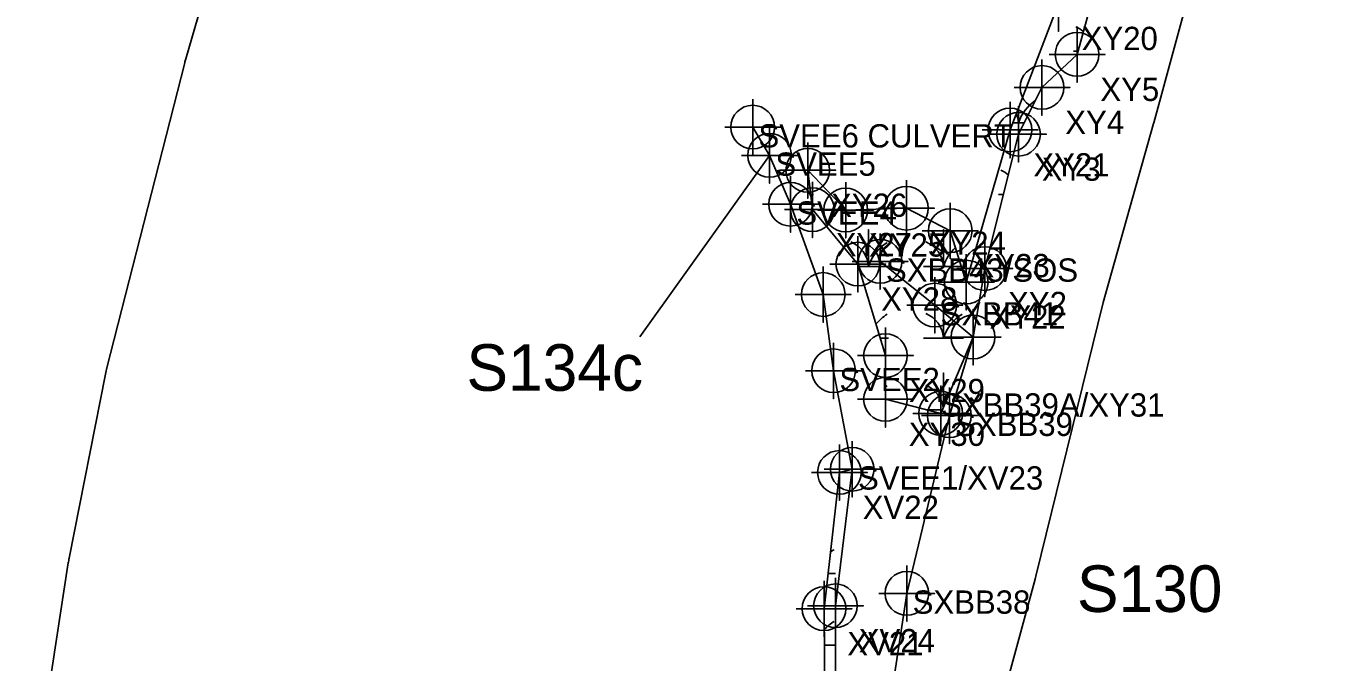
# Model space of a CAD drawing. Extents: x 1253697 to 1278588, y 912189 to 981699.
# Drawn here: x 1268778 to 1269334, y 970614 to 970887 of the extents above; entities that cross this region are included whole.
import ezdxf

# ---------------------------------------------------------------- set-up
doc = ezdxf.new("R2010")
doc.units = 0
for name, color, linetype in [('Default', 7, 'Continuous'), ('Exist Environmental Wetland Boundary', 7, 'Continuous'), ('Exist Environmental Wetland Boundary Cogo Comment', 7, 'Continuous'), ('Exist Environmental Wetland Boundary Cogo Point CELL', 7, 'Continuous'), ('Exist Hydro Jurisdictional Stream or Body of Water Mitigable', 7, 'Continuous'), ('Exist Hydro Jurisdictional Stream or Body of Water Mitigable Cogo Comment', 7, 'Continuous'), ('Exist Hydro Jurisdictional Stream or Body of Water Mitigable Cogo Number', 7, 'Continuous'), ('Exist Hydro Jurisdictional Stream or Body of Water Mitigable Cogo Point CELL', 7, 'Continuous'), ('Exist Hydro Swamp or Marsh', 7, 'Continuous')]:
    doc.layers.add(name, color=color, linetype=linetype)

msp = doc.modelspace()

# ---------------------------------------------------------------- linework, layer by layer
at = {"layer": 'Default'}
for p, q in [((1268918.29, 971118.23), (1268846.94, 970873.21)), ((1268918.29, 971118.23), (1268846.94, 970873.21)), ((1268846.5, 970871.57), (1268813.11, 970740.5)), ((1268846.5, 970871.57), (1268813.11, 970740.5)), ((1269042.01, 970753.82), (1269097.67, 970831.77)), ((1268812.51, 970737.86), (1268796.88, 970658.86)), ((1268812.51, 970737.86), (1268796.88, 970658.86)), ((1268796.51, 970656.74), (1268778.28, 970537.81)), ((1268796.51, 970656.74), (1268778.28, 970537.81))]:
    msp.add_line(p, q, dxfattribs=at)
for points in [[(1269262.62, 970845.8), (1269290.53, 970948.32), (1269333.67, 971058.31)], [(1269262.62, 970845.8), (1269290.53, 970948.32), (1269333.67, 971058.31)], [(1269212.05, 970651.04), (1269240.99, 970768.53), (1269262.52, 970845.46)], [(1269212.05, 970651.04), (1269240.99, 970768.53), (1269262.52, 970845.46)], [(1269166.3, 970336.3), (1269151.3, 970377.97), (1269176.47, 970520.49), (1269211.74, 970649.85)], [(1269166.3, 970336.3), (1269151.3, 970377.97), (1269176.47, 970520.49), (1269211.74, 970649.85)]]:
    msp.add_lwpolyline(points, dxfattribs=at)
for centre, start, end in [((1268894.95, 970859.23), 163.7657, 165.708), ((1268894.95, 970859.23), 163.7657, 165.708), ((1269214.38, 970858.94), 344.3596, 344.7679), ((1269214.38, 970858.94), 344.3596, 344.7679), ((1268861.56, 970728.15), 165.708, 168.8112), ((1268861.56, 970728.15), 165.708, 168.8112), ((1268845.93, 970649.16), 168.8112, 171.2852), ((1268845.93, 970649.16), 168.8112, 171.2852), ((1269163.5, 970663), 344.747, 346.1634), ((1269163.5, 970663), 344.747, 346.1634)]:
    msp.add_arc(centre, 50, start, end, dxfattribs=at)
at = {"layer": 'Exist Environmental Wetland Boundary'}
msp.add_line((1269147.44, 970727.01), (1269171.15, 970720.99), dxfattribs=at)
for points in [[(1269171.15, 970720.99), (1269185.03, 970753.75), (1269190.09, 970783.15), (1269204.58, 970840.86), (1269214.65, 970860.94), (1269229.72, 970875.14), (1269241.07, 970916.42)], [(1269221.69, 970897), (1269200.94, 970842.71), (1269182.13, 970777.35), (1269175.24, 970799.44), (1269156.43, 970809.08), (1269130.36, 970808.3), (1269114.07, 970825.37), (1269116.07, 970808.46), (1269135.57, 970785.07), (1269147.44, 970745.8), (1269147.44, 970727.01)], [(1269107.19, 970502.62), (1269121.58, 970577.2), (1269121.05, 970637.1), (1269127.66, 970695.61), (1269133.15, 970697)], [(1269133.15, 970697), (1269125.96, 970638.35), (1269126.06, 970582.14), (1269119.37, 970539.79), (1269132.87, 970507.3), (1269131.1, 970475.88), (1269140.4, 970475.31)]]:
    msp.add_lwpolyline(points, dxfattribs=at)
at = {"layer": 'Exist Environmental Wetland Boundary Cogo Point CELL'}
for points in [[(1269221.69, 970909), (1269221.69, 970885), (1269221.69, 970897), (1269233.69, 970897), (1269209.69, 970897)], [(1269229.72, 970887.14), (1269229.72, 970863.14), (1269229.72, 970875.14), (1269241.72, 970875.14), (1269217.72, 970875.14)], [(1269214.65, 970872.94), (1269214.65, 970848.94), (1269214.65, 970860.94), (1269226.65, 970860.94), (1269202.65, 970860.94)], [(1269200.94, 970854.71), (1269200.94, 970830.71), (1269200.94, 970842.71), (1269212.94, 970842.71), (1269188.94, 970842.71)], [(1269204.58, 970852.86), (1269204.58, 970828.86), (1269204.58, 970840.86), (1269216.58, 970840.86), (1269192.58, 970840.86)], [(1269114.07, 970837.37), (1269114.07, 970813.37), (1269114.07, 970825.37), (1269126.07, 970825.37), (1269102.07, 970825.37)], [(1269116.07, 970820.46), (1269116.07, 970796.46), (1269116.07, 970808.46), (1269128.07, 970808.46), (1269104.07, 970808.46)], [(1269130.36, 970820.3), (1269130.36, 970796.3), (1269130.36, 970808.3), (1269142.36, 970808.3), (1269118.36, 970808.3)], [(1269156.43, 970821.09), (1269156.43, 970797.09), (1269156.43, 970809.08), (1269168.43, 970809.08), (1269144.43, 970809.08)], [(1269175.24, 970811.44), (1269175.24, 970787.44), (1269175.24, 970799.44), (1269187.24, 970799.44), (1269163.24, 970799.44)], [(1269135.57, 970797.07), (1269135.57, 970773.07), (1269135.57, 970785.07), (1269147.57, 970785.07), (1269123.57, 970785.07)], [(1269190.09, 970795.15), (1269190.09, 970771.15), (1269190.09, 970783.15), (1269202.09, 970783.15), (1269178.09, 970783.15)], [(1269182.13, 970789.35), (1269182.13, 970765.35), (1269182.13, 970777.35), (1269194.13, 970777.35), (1269170.13, 970777.35)], [(1269147.44, 970757.8), (1269147.44, 970733.8), (1269147.44, 970745.8), (1269159.44, 970745.8), (1269135.44, 970745.8)], [(1269147.44, 970739.01), (1269147.44, 970715.01), (1269147.44, 970727.01), (1269159.44, 970727.01), (1269135.44, 970727.01)], [(1269127.66, 970707.61), (1269127.66, 970683.61), (1269127.66, 970695.61), (1269139.66, 970695.61), (1269115.66, 970695.61)], [(1269125.96, 970650.35), (1269125.96, 970626.35), (1269125.96, 970638.35), (1269137.96, 970638.35), (1269113.96, 970638.35)], [(1269121.05, 970649.11), (1269121.05, 970625.11), (1269121.05, 970637.1), (1269133.05, 970637.1), (1269109.05, 970637.1)]]:
    msp.add_lwpolyline(points, dxfattribs=at)
for centre in [(1269229.72, 970875.14), (1269214.65, 970860.94), (1269200.94, 970842.71), (1269204.58, 970840.86), (1269114.07, 970825.37), (1269116.07, 970808.46), (1269130.36, 970808.3), (1269156.43, 970809.08), (1269175.24, 970799.44), (1269135.57, 970785.07), (1269190.09, 970783.15), (1269182.13, 970777.35), (1269147.44, 970745.8), (1269147.44, 970727.01), (1269127.66, 970695.61), (1269121.05, 970637.1), (1269125.96, 970638.35)]:
    msp.add_circle(centre, 9.38, dxfattribs=at)
at = {"layer": 'Exist Hydro Jurisdictional Stream or Body of Water Mitigable'}
for points in [[(1269133.15, 970697), (1269125.16, 970739.28), (1269120.7, 970772.03), (1269106.68, 970810.79), (1269097.67, 970831.77), (1269090.41, 970843.91)], [(1269084.76, 970129.17), (1269085.3, 970162.49), (1269082.84, 970203.83), (1269090.69, 970240.39), (1269102.51, 970309.52), (1269099.11, 970333.96), (1269109.93, 970349.4), (1269110.94, 970356.58), (1269117.09, 970367.16), (1269124.04, 970406.17), (1269138.07, 970450.8), (1269145.28, 970478.6), (1269161.65, 970494.49), (1269166.93, 970518.06), (1269172.52, 970550.64), (1269167.63, 970576.82), (1269151.48, 970593.07), (1269149.93, 970599.2), (1269156.62, 970643.69), (1269174.87, 970720.02), (1269185.03, 970753.75), (1269168.59, 970767.47), (1269145.15, 970786.27)]]:
    msp.add_lwpolyline(points, dxfattribs=at)
at = {"layer": 'Exist Hydro Jurisdictional Stream or Body of Water Mitigable Cogo Point CELL'}
for points in [[(1269090.41, 970855.91), (1269090.41, 970831.91), (1269090.41, 970843.91), (1269102.41, 970843.91), (1269078.41, 970843.91)], [(1269097.67, 970843.77), (1269097.67, 970819.77), (1269097.67, 970831.77), (1269109.67, 970831.77), (1269085.67, 970831.77)], [(1269106.68, 970822.79), (1269106.68, 970798.79), (1269106.68, 970810.79), (1269118.68, 970810.79), (1269094.68, 970810.79)], [(1269145.15, 970798.27), (1269145.15, 970774.27), (1269145.15, 970786.27), (1269157.15, 970786.27), (1269133.15, 970786.27)], [(1269120.7, 970784.03), (1269120.7, 970760.03), (1269120.7, 970772.03), (1269132.7, 970772.03), (1269108.7, 970772.03)], [(1269168.59, 970779.47), (1269168.59, 970755.47), (1269168.59, 970767.47), (1269180.59, 970767.47), (1269156.59, 970767.47)], [(1269185.03, 970765.75), (1269185.03, 970741.75), (1269185.03, 970753.75), (1269197.03, 970753.75), (1269173.03, 970753.75)], [(1269125.16, 970751.28), (1269125.16, 970727.28), (1269125.16, 970739.28), (1269137.16, 970739.28), (1269113.16, 970739.28)], [(1269171.15, 970732.99), (1269171.15, 970708.99), (1269171.15, 970720.99), (1269183.15, 970720.99), (1269159.15, 970720.99)], [(1269174.87, 970732.02), (1269174.87, 970708.02), (1269174.87, 970720.02), (1269186.87, 970720.02), (1269162.87, 970720.02)], [(1269133.15, 970709), (1269133.15, 970685), (1269133.15, 970697), (1269145.15, 970697), (1269121.15, 970697)], [(1269156.62, 970655.69), (1269156.62, 970631.69), (1269156.62, 970643.69), (1269168.62, 970643.69), (1269144.62, 970643.69)]]:
    msp.add_lwpolyline(points, dxfattribs=at)
for centre in [(1269090.41, 970843.91), (1269097.67, 970831.77), (1269106.68, 970810.79), (1269145.15, 970786.27), (1269120.7, 970772.03), (1269168.59, 970767.47), (1269185.03, 970753.75), (1269125.16, 970739.28), (1269171.15, 970720.99), (1269174.87, 970720.02), (1269133.15, 970697), (1269156.62, 970643.69)]:
    msp.add_circle(centre, 9.38, dxfattribs=at)
at = {"layer": 'Exist Hydro Swamp or Marsh'}
for p, q in [((1269228.14, 970876.47), (1269230.09, 970876.47)), ((1269115.31, 970814.91), (1269116.53, 970814.91)), ((1269195.94, 970814.91), (1269198.06, 970814.91)), ((1269145.16, 970753.34), (1269148.74, 970753.34)), ((1269164.95, 970722.56), (1269171.81, 970722.56)), ((1269122.76, 970652.22), (1269125.98, 970652.22)), ((1269121.19, 970621.44), (1269125.98, 970621.44))]:
    msp.add_line(p, q, dxfattribs=at)
for points in [[(1269202.07, 970845.69), (1269204.54, 970845.69), (1269204.54, 970852.14)], [(1269204.54, 970852.14), (1269204.54, 970845.69), (1269207, 970845.69)], [(1269135.86, 970784.12), (1269140.13, 970784.12), (1269140.13, 970799.91), (1269140.13, 970784.12), (1269148.74, 970784.12)], [(1269163.74, 970784.12), (1269172.34, 970784.12), (1269172.34, 970799.91), (1269172.34, 970784.12), (1269180.02, 970784.12)], [(1269163.74, 970753.34), (1269172.34, 970753.34), (1269172.34, 970769.12), (1269172.34, 970753.34), (1269180.94, 970753.34)], [(1269172.34, 970723.8), (1269172.34, 970738.34), (1269172.34, 970723.8)]]:
    msp.add_lwpolyline(points, dxfattribs=at)
for centre, radius, start, end in [((1269224.48, 970875.58), 12.3, 49.7436, 67.535), ((1269222.78, 970839.63), 19.22, 124.4327, 161.6222), ((1269192.27, 970844.8), 12.3, 4.1403, 23.1436), ((1269126.17, 970808.84), 19.22, 125.7332, 128.374), ((1269192.27, 970814.02), 12.3, 49.8771, 67.535), ((1269127.87, 970783.24), 12.3, 4.1403, 67.535), ((1269158.38, 970778.06), 19.22, 122.1274, 161.6222), ((1269160.07, 970783.24), 12.3, 4.1403, 67.535), ((1269190.58, 970778.06), 19.22, 132.8244, 161.6222), ((1269158.38, 970747.28), 19.22, 122.1274, 141.3563), ((1269160.07, 970752.46), 12.3, 4.1403, 67.535), ((1269190.58, 970747.28), 19.22, 122.1274, 161.6222), ((1269158.38, 970716.5), 19.22, 122.1274, 124.6873), ((1269160.07, 970721.68), 12.3, 8.7178, 67.535), ((1269135.62, 970646.16), 19.22, 122.1274, 128), ((1269135.62, 970615.38), 19.22, 122.1274, 138.9123)]:
    msp.add_arc(centre, radius, start, end, dxfattribs=at)

# ---------------------------------------------------------------- texts
at = {"layer": 'Exist Environmental Wetland Boundary Cogo Comment'}
for s, p in [('XY20', (1269231.69, 970877)), ('XY5', (1269239.72, 970855.14)), ('XY4', (1269224.65, 970840.94)), ('XY21', (1269210.94, 970822.71)), ('XY3', (1269214.58, 970820.86)), ('XY26', (1269124.07, 970805.37)), ('XY27', (1269126.07, 970788.46)), ('XY25', (1269140.36, 970788.3)), ('XY24', (1269166.43, 970789.08)), ('XY23', (1269185.24, 970779.44)), ('XY28', (1269145.57, 970765.07)), ('XY2', (1269200.09, 970763.15)), ('XY22', (1269192.13, 970757.35)), ('XY29', (1269157.44, 970725.8)), ('XY30', (1269157.44, 970707.01)), ('XV22', (1269137.66, 970675.61)), ('XV24', (1269135.96, 970618.35)), ('XV21', (1269131.05, 970617.1))]:
    msp.add_text(s, height=10, dxfattribs=at).set_placement(p)
at = {"layer": 'Exist Hydro Jurisdictional Stream or Body of Water Mitigable Cogo Comment'}
for s, p in [('SVEE6 CULVERT', (1269092.91, 970835.16)), ('SVEE5', (1269100.17, 970823.02)), ('SVEE4', (1269109.18, 970802.04)), ('SXBB43/SOS', (1269147.65, 970777.52)), ('SXBB41', (1269171.09, 970758.72)), ('SVEE2', (1269127.66, 970730.53)), ('SXBB39A/XY31', (1269171.35, 970719.59)), ('SXBB39', (1269177.37, 970711.27)), ('SVEE1/XV23', (1269135.65, 970688.25)), ('SXBB38', (1269159.12, 970634.94))]:
    msp.add_text(s, height=10, dxfattribs=at).set_placement(p)
at = {"layer": 'Exist Hydro Jurisdictional Stream or Body of Water Mitigable Cogo Number'}
for s, p in [('S134c', (1268967.51, 970730.67)), ('S130', (1269229.67, 970635.69))]:
    msp.add_text(s, height=20, dxfattribs=at).set_placement(p)

doc.saveas('drawing.dxf')
